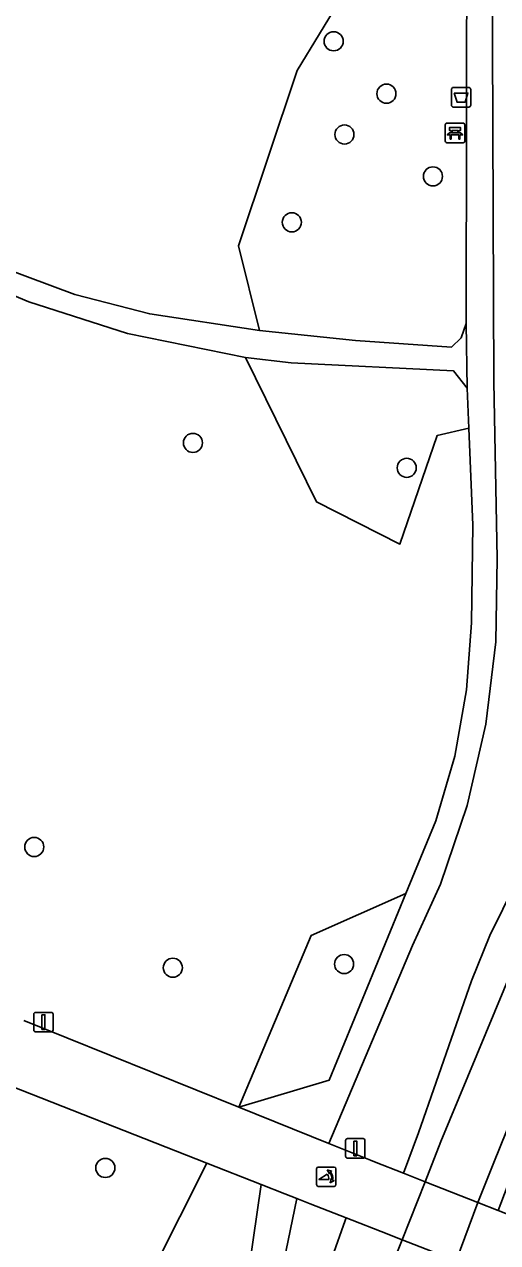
# Model space of a CAD drawing. Extents: x 157793 to 159380, y 380877 to 382313.
# Drawn here: x 159126.4 to 159150.7, y 381674.4 to 381736.8 of the extents above; entities that cross this region are included whole.
import ezdxf

# ---------------------------------------------------------------- set-up
doc = ezdxf.new("R2010")
doc.units = 0
for name, color, linetype in [('IMGEO_Afvalbak', 7, 'Continuous'), ('IMGEO_Bank', 7, 'Continuous'), ('IMGEO_Boom', 7, 'Continuous'), ('IMGEO_Dek', 7, 'Continuous'), ('IMGEO_Fietspad_gesloten', 7, 'Continuous'), ('IMGEO_Groenvoorziening', 7, 'Continuous'), ('IMGEO_Hek', 7, 'Continuous'), ('IMGEO_Lichtmast', 7, 'Continuous'), ('IMGEO_Oever', 7, 'Continuous'), ('IMGEO_Poller', 7, 'Continuous'), ('IMGEO_Voetpad_halfverhard', 7, 'Continuous'), ('IMGEO_Waterloop', 7, 'Continuous')]:
    doc.layers.add(name, color=color, linetype=linetype)

msp = doc.modelspace()

# ---------------------------------------------------------------- linework, layer by layer
at = {"layer": 'IMGEO_Afvalbak'}
for p, q in [((159148.423, 381733.581), (159149.213, 381733.581)), ((159149.213, 381733.581), (159148.423, 381733.581)), ((159148.323, 381732.681), (159148.323, 381733.481)), ((159148.323, 381733.481), (159148.323, 381732.681)), ((159149.313, 381733.481), (159149.313, 381732.681)), ((159149.313, 381732.681), (159149.313, 381733.481)), ((159149.213, 381732.581), (159148.423, 381732.581)), ((159148.423, 381732.581), (159149.213, 381732.581))]:
    msp.add_line(p, q, dxfattribs=at)
msp.add_lwpolyline([(159148.466, 381733.295), (159149.17, 381733.295), (159149.021, 381732.825), (159148.615, 381732.825), (159148.466, 381733.295)], dxfattribs=at)
for centre, start, end in [((159148.423, 381733.481), 90, 180), ((159148.423, 381733.481), 90, 180), ((159149.213, 381733.481), 0, 90), ((159149.213, 381733.481), 360, 90), ((159148.423, 381732.681), 180, 270), ((159148.423, 381732.681), 180, 270), ((159149.213, 381732.681), 270, 0), ((159149.213, 381732.681), 270, 0)]:
    msp.add_arc(centre, 0.1, start, end, dxfattribs=at)
at = {"layer": 'IMGEO_Bank'}
for p, q in [((159148.006, 381730.829), (159148.006, 381731.67)), ((159148.006, 381731.67), (159148.006, 381730.829)), ((159148.081, 381731.754), (159148.922, 381731.754)), ((159148.922, 381731.754), (159148.081, 381731.754)), ((159149.006, 381731.679), (159149.006, 381730.838)), ((159149.006, 381730.838), (159149.006, 381731.679)), ((159148.703, 381731.152), (159148.31, 381731.152)), ((159148.315, 381731.26), (159148.315, 381731.366)), ((159148.359, 381731.366), (159148.359, 381731.26)), ((159148.647, 381731.372), (159148.365, 381731.372)), ((159148.365, 381731.254), (159148.647, 381731.254)), ((159148.653, 381731.26), (159148.653, 381731.366)), ((159148.697, 381731.366), (159148.697, 381731.26)), ((159148.931, 381730.754), (159148.09, 381730.754)), ((159148.09, 381730.754), (159148.931, 381730.754))]:
    msp.add_line(p, q, dxfattribs=at)
for points in [[(159148.253, 381731.152), (159148.111, 381731.152), (159148.223, 381731.254), (159148.309, 381731.254)], [(159148.309, 381731.372), (159148.223, 381731.372), (159148.223, 381731.533), (159148.786, 381731.533), (159148.786, 381731.372), (159148.703, 381731.372)], [(159148.303, 381731.145), (159148.303, 381730.938), (159148.26, 381730.938), (159148.26, 381731.145)], [(159148.703, 381731.254), (159148.786, 381731.254), (159148.898, 381731.152), (159148.759, 381731.152)], [(159148.753, 381731.145), (159148.753, 381730.938), (159148.709, 381730.938), (159148.709, 381731.145)]]:
    msp.add_lwpolyline(points, dxfattribs=at)
for centre, radius, start, end in [((159148.084, 381731.676), 0.0779, 92.4484, 184.28452), ((159148.084, 381731.676), 0.0779, 92.4484, 184.28452), ((159148.928, 381731.676), 0.0779, 2.4484, 94.28452), ((159148.928, 381731.676), 0.0779, 2.4484, 94.28452), ((159148.253, 381731.145), 0.00671, 2.89567, 87.10433), ((159148.31, 381731.145), 0.00671, 92.89567, 177.10433), ((159148.308, 381731.365), 0.00671, 2.89567, 87.10433), ((159148.308, 381731.261), 0.00671, 272.89567, 357.10433), ((159148.365, 381731.365), 0.00671, 92.89567, 177.10433), ((159148.365, 381731.261), 0.00671, 182.89567, 267.10433), ((159148.647, 381731.365), 0.00671, 2.89567, 87.10433), ((159148.647, 381731.261), 0.00671, 272.89567, 357.10433), ((159148.704, 381731.365), 0.00671, 92.89567, 177.10433), ((159148.704, 381731.261), 0.00671, 182.89567, 267.10433), ((159148.702, 381731.145), 0.00671, 2.89567, 87.10433), ((159148.759, 381731.145), 0.00671, 92.89567, 177.10433), ((159148.084, 381730.832), 0.0779, 182.4484, 274.28452), ((159148.084, 381730.832), 0.0779, 182.4484, 274.28452), ((159148.928, 381730.832), 0.0779, 272.4484, 4.28452), ((159148.928, 381730.832), 0.0779, 272.4484, 4.28452)]:
    msp.add_arc(centre, radius, start, end, dxfattribs=at)
at = {"layer": 'IMGEO_Boom'}
for centre in [(159142.286, 381735.945), (159144.991, 381733.263), (159142.838, 381731.172), (159147.376, 381729.029), (159140.143, 381726.676), (159135.074, 381715.382), (159146.03, 381714.104), (159126.941, 381694.69), (159134.042, 381688.507), (159142.822, 381688.694), (159130.584, 381678.256)]:
    msp.add_circle(centre, 0.489, dxfattribs=at)
at = {"layer": 'IMGEO_Dek'}
msp.add_lwpolyline([(159149.67, 381676.488), (159146.982, 381677.542), (159145.799, 381674.582), (159148.569, 381673.501)], close=True, dxfattribs=at)
at = {"layer": 'IMGEO_Fietspad_gesloten'}
msp.add_lwpolyline([(159125.174, 381682.661), (159135.784, 381678.502), (159138.563, 381677.413), (159139.784, 381676.935), (159140.391, 381676.697), (159141.088, 381676.424), (159142.926, 381675.703), (159143.23, 381675.584), (159144.715, 381675.005), (159145.799, 381674.582), (159146.982, 381677.542), (159145.866, 381677.979), (159144.379, 381678.562), (159144.17, 381678.646), (159142.046, 381679.502), (159137.418, 381681.367), (159126.415, 381685.802)], dxfattribs=at)
for points in [[(159149.67, 381676.488), (159146.982, 381677.542), (159145.799, 381674.582), (159148.569, 381673.501)], [(159155.881, 381674.054), (159153.44, 381675.011), (159153.099, 381675.144), (159151.71, 381675.689), (159150.716, 381676.078), (159149.67, 381676.488), (159148.569, 381673.501), (159149.528, 381673.127), (159150.555, 381672.726), (159151.937, 381672.187), (159152.3, 381672.045), (159154.747, 381671.09)]]:
    msp.add_lwpolyline(points, close=True, dxfattribs=at)
at = {"layer": 'IMGEO_Groenvoorziening'}
for points in [[(159098.155, 381748.076), (159103.197, 381736.255), (159104.396, 381735.362), (159121.769, 381726.13), (159125.315, 381724.363), (159129.026, 381722.976), (159132.862, 381721.985), (159138.492, 381721.136), (159137.406, 381725.478), (159140.419, 381734.443), (159142.703, 381738.223)], [(159150.384, 381744.629), (159150.492, 381718.507), (159150.665, 381709.458), (159150.597, 381705.2), (159150.085, 381700.972), (159149.133, 381696.821), (159147.753, 381692.793), (159146.327, 381689.641), (159142.046, 381679.502), (159144.17, 381678.646), (159144.379, 381678.562), (159145.866, 381677.979), (159146.64, 381680.059), (159149.344, 381687.842), (159150.289, 381690.154), (159152.934, 381695.522), (159154.142, 381700.566), (159154.963, 381705.475), (159155.315, 381709.189), (159155.358, 381711.319), (159154.856, 381725.586), (159154.877, 381738.052)], [(159149.354, 381706.175), (159149.421, 381711.162), (159149.219, 381716.135), (159147.587, 381715.753), (159145.678, 381710.196), (159141.404, 381712.363), (159137.764, 381719.754), (159131.716, 381720.975), (159126.666, 381722.607), (159124.85, 381723.359), (159124.193, 381714.022), (159120.296, 381710.629), (159115.538, 381716.414), (159109.835, 381718.267), (159112.611, 381707.768), (159114.183, 381702.537), (159117.185, 381699.673), (159118.217, 381698.781), (159119.149, 381697.786), (159119.973, 381696.7), (159120.945, 381695.007), (159122.834, 381691.296), (159124.624, 381686.489)], [(159159.767, 381707.175), (159159.327, 381703.27), (159158.7, 381699.953), (159156.175, 381692.595), (159150.503, 381678.541), (159149.67, 381676.488), (159150.716, 381676.078), (159151.501, 381678.149), (159154.077, 381683.642), (159159.03, 381698.035), (159159.796, 381701.435), (159160.139, 381704.039), (159160.118, 381706.685)], [(159126.415, 381685.802), (159137.418, 381681.367), (159141.132, 381690.165), (159145.993, 381692.305), (159147.528, 381696.032), (159148.491, 381699.343), (159149.101, 381702.736), (159149.354, 381706.175)], [(159132.248, 381657.984), (159131.385, 381658.293), (159132.967, 381662.053), (159133.739, 381661.732), (159134.329, 381661.513), (159134.537, 381662.034), (159135.985, 381666.243), (159135.64, 381666.514), (159131.659, 381670.292), (159135.784, 381678.502), (159125.174, 381682.661)], [(159142.21, 381673.678), (159142.867, 381675.565), (159142.926, 381675.703), (159141.088, 381676.424), (159140.391, 381676.697), (159139.733, 381673.472)]]:
    msp.add_lwpolyline(points, dxfattribs=at)
for points in [[(159149.115, 381742.287), (159146.645, 381743.432), (159145.275, 381739.63), (159142.703, 381738.223), (159140.419, 381734.443), (159137.406, 381725.478), (159138.492, 381721.136), (159143.399, 381720.618), (159148.322, 381720.283), (159148.812, 381720.766), (159149.076, 381721.494)], [(159149.136, 381718.181), (159148.432, 381719.065), (159140.115, 381719.482), (159137.764, 381719.754), (159141.404, 381712.363), (159145.678, 381710.196), (159147.587, 381715.753), (159149.219, 381716.135)], [(159145.993, 381692.305), (159141.132, 381690.165), (159137.418, 381681.367), (159142.056, 381682.747)], [(159138.563, 381677.413), (159135.784, 381678.502), (159131.659, 381670.292), (159135.64, 381666.514), (159135.985, 381666.243), (159136.565, 381667.927), (159137.769, 381671.868)]]:
    msp.add_lwpolyline(points, close=True, dxfattribs=at)
at = {"layer": 'IMGEO_Hek'}
for points in [[(159145.866, 381677.979), (159144.379, 381678.562)], [(159146.982, 381677.542), (159145.866, 381677.979)], [(159146.982, 381677.542), (159149.67, 381676.488)], [(159150.716, 381676.078), (159149.67, 381676.488)], [(159143.23, 381675.584), (159144.715, 381675.005)], [(159144.715, 381675.005), (159145.799, 381674.582)], [(159148.569, 381673.501), (159145.799, 381674.582)]]:
    msp.add_lwpolyline(points, dxfattribs=at)
at = {"layer": 'IMGEO_Lichtmast'}
for p, q in [((159126.917, 381685.321), (159126.917, 381686.121)), ((159126.917, 381686.121), (159126.917, 381685.321)), ((159127.017, 381686.221), (159127.807, 381686.221)), ((159127.807, 381686.221), (159127.017, 381686.221)), ((159127.907, 381686.121), (159127.907, 381685.321)), ((159127.907, 381685.321), (159127.907, 381686.121)), ((159127.807, 381685.221), (159127.017, 381685.221)), ((159127.017, 381685.221), (159127.807, 381685.221)), ((159142.9, 381678.855), (159142.9, 381679.655)), ((159142.9, 381679.655), (159142.9, 381678.855)), ((159143, 381679.755), (159143.79, 381679.755)), ((159143.79, 381679.755), (159143, 381679.755)), ((159143.89, 381679.655), (159143.89, 381678.855)), ((159143.89, 381678.855), (159143.89, 381679.655)), ((159143.79, 381678.755), (159143, 381678.755)), ((159143, 381678.755), (159143.79, 381678.755))]:
    msp.add_line(p, q, dxfattribs=at)
for points in [[(159127.337, 381686.096), (159127.487, 381686.096), (159127.487, 381685.346), (159127.337, 381685.346), (159127.337, 381686.096)], [(159143.32, 381679.63), (159143.47, 381679.63), (159143.47, 381678.88), (159143.32, 381678.88), (159143.32, 381679.63)]]:
    msp.add_lwpolyline(points, dxfattribs=at)
for centre, start, end in [((159127.017, 381686.121), 90, 180), ((159127.017, 381686.121), 90, 180), ((159127.807, 381686.121), 0, 90), ((159127.807, 381686.121), 360, 90), ((159127.017, 381685.321), 180, 270), ((159127.017, 381685.321), 180, 270), ((159127.807, 381685.321), 270, 0), ((159127.807, 381685.321), 270, 0), ((159143, 381679.655), 90, 180), ((159143, 381679.655), 90, 180), ((159143.79, 381679.655), 0, 90), ((159143.79, 381679.655), 360, 90), ((159143, 381678.855), 180, 270), ((159143, 381678.855), 180, 270), ((159143.79, 381678.855), 270, 0), ((159143.79, 381678.855), 270, 0)]:
    msp.add_arc(centre, 0.1, start, end, dxfattribs=at)
at = {"layer": 'IMGEO_Oever'}
for points in [[(159154.877, 381738.052), (159154.856, 381725.586), (159155.358, 381711.319), (159155.315, 381709.189), (159154.963, 381705.475), (159154.142, 381700.566), (159152.934, 381695.522), (159150.289, 381690.154), (159149.344, 381687.842), (159146.64, 381680.059), (159145.866, 381677.979), (159146.982, 381677.542), (159147.77, 381679.615), (159151.475, 381688.486), (159153.83, 381694.951), (159154.528, 381697.499), (159155.653, 381702.89), (159156.06, 381705.726), (159156.302, 381710.449), (159156.309, 381716.994), (159156.041, 381734.859), (159156.098, 381739.6)], [(159136.922, 381652.38), (159145.799, 381674.582), (159144.715, 381675.005), (159143.23, 381675.584), (159142.926, 381675.703), (159142.867, 381675.565), (159142.21, 381673.678)]]:
    msp.add_lwpolyline(points, dxfattribs=at)
at = {"layer": 'IMGEO_Poller'}
for p, q in [((159141.405, 381678.208), (159141.405, 381677.401)), ((159141.405, 381678.208), (159141.405, 381677.401)), ((159142.307, 381678.303), (159141.499, 381678.303)), ((159142.307, 381678.303), (159141.499, 381678.303)), ((159142.401, 381677.401), (159142.401, 381678.208)), ((159142.401, 381677.401), (159142.401, 381678.208)), ((159141.499, 381677.306), (159142.307, 381677.306)), ((159141.499, 381677.306), (159142.307, 381677.306))]:
    msp.add_line(p, q, dxfattribs=at)
for points in [[(159142.084, 381678.032), (159142.072, 381677.959), (159141.947, 381678.164)], [(159141.947, 381678.164), (159142.178, 381678.098), (159142.107, 381678.066)], [(159142.04, 381677.659), (159141.527, 381677.659), (159141.957, 381677.934)], [(159142.1, 381677.487), (159142.166, 381677.718), (159142.196, 381677.65)], [(159142.232, 381677.623), (159142.304, 381677.612), (159142.1, 381677.487)]]:
    msp.add_lwpolyline(points, dxfattribs=at)
for centre, radius, start, end in [((159141.499, 381678.208), 0.0946, 90, 180), ((159141.499, 381678.208), 0.0946, 90, 180), ((159141.726, 381677.719), 0.476, 351.75274, 41.16905), ((159141.726, 381677.719), 0.516, 349.35686, 42.29123), ((159142.307, 381678.208), 0.0946, 0, 90), ((159142.307, 381678.208), 0.0946, 0, 90), ((159141.499, 381677.401), 0.0946, 180, 270), ((159141.499, 381677.401), 0.0946, 180, 270), ((159141.712, 381677.709), 0.332, 351.32473, 42.4854), ((159142.307, 381677.401), 0.0946, 270, 0), ((159142.307, 381677.401), 0.0946, 270, 0)]:
    msp.add_arc(centre, radius, start, end, dxfattribs=at)
at = {"layer": 'IMGEO_Voetpad_halfverhard'}
for points in [[(159149.115, 381742.287), (159149.076, 381721.494), (159149.136, 381718.181), (159149.219, 381716.135), (159149.421, 381711.162), (159149.354, 381706.175), (159149.101, 381702.736), (159148.491, 381699.343), (159147.528, 381696.032), (159145.993, 381692.305), (159142.056, 381682.747), (159137.418, 381681.367), (159142.046, 381679.502), (159146.327, 381689.641), (159147.753, 381692.793), (159149.133, 381696.821), (159150.085, 381700.972), (159150.597, 381705.2), (159150.665, 381709.458), (159150.492, 381718.507), (159150.384, 381744.629)], [(159139.733, 381673.472), (159140.391, 381676.697), (159139.784, 381676.935), (159138.563, 381677.413), (159137.769, 381671.868)]]:
    msp.add_lwpolyline(points, dxfattribs=at)
msp.add_lwpolyline([(159125.315, 381724.363), (159121.769, 381726.13), (159104.396, 381735.362), (159103.197, 381736.255), (159104.682, 381732.317), (159105.655, 381733.009), (159112.113, 381729.534), (159124.85, 381723.359), (159126.666, 381722.607), (159131.716, 381720.975), (159137.764, 381719.754), (159140.115, 381719.482), (159148.432, 381719.065), (159149.136, 381718.181), (159149.076, 381721.494), (159148.812, 381720.766), (159148.322, 381720.283), (159143.399, 381720.618), (159138.492, 381721.136), (159132.862, 381721.985), (159129.026, 381722.976)], close=True, dxfattribs=at)
at = {"layer": 'IMGEO_Waterloop'}
for points in [[(159151.783, 381831.977), (159152.279, 381810.992), (159152.451, 381803.702), (159153.903, 381774.461), (159154.724, 381754.453), (159155.136, 381750), (159156.098, 381739.6), (159156.041, 381734.859), (159156.309, 381716.994), (159156.302, 381710.449), (159156.06, 381705.726), (159155.653, 381702.89), (159154.528, 381697.499), (159153.83, 381694.951), (159151.475, 381688.486), (159147.77, 381679.615), (159146.982, 381677.542), (159145.799, 381674.582), (159136.922, 381652.38), (159118.388, 381604.429), (159097.24, 381551.848)], [(159100.299, 381551.87), (159139.011, 381649.622), (159146.966, 381669.152), (159148.569, 381673.501), (159149.67, 381676.488), (159150.503, 381678.541), (159156.175, 381692.595), (159158.7, 381699.953), (159159.327, 381703.27), (159159.767, 381707.175), (159159.757, 381708.022), (159159.741, 381709.38), (159159.844, 381710.386), (159159.407, 381730.594), (159159.531, 381750), (159159.583, 381758.073), (159159.82, 381763.531), (159160.184, 381767.179), (159162.544, 381782.285)]]:
    msp.add_lwpolyline(points, dxfattribs=at)

doc.saveas('drawing.dxf')
